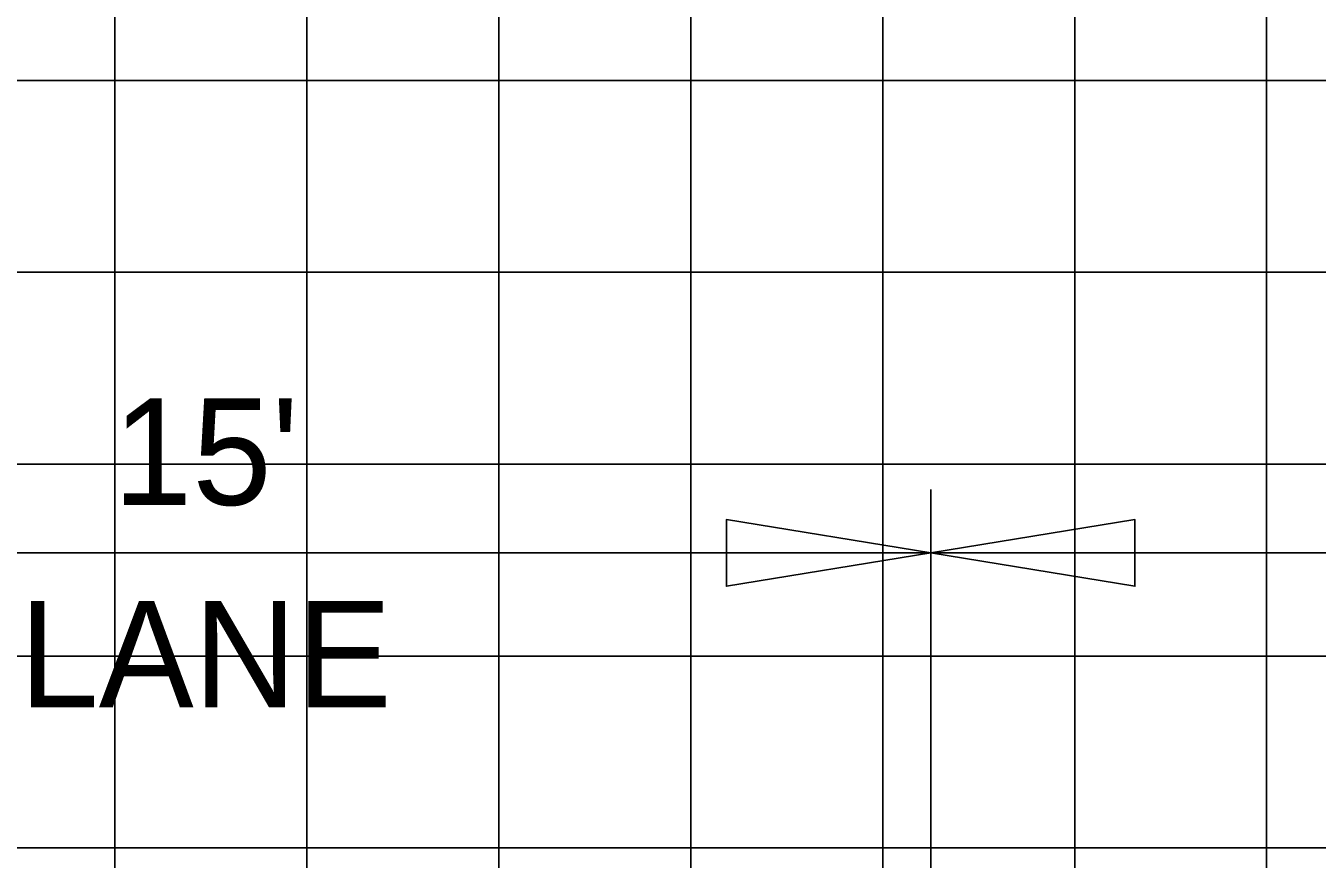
# Model space of a CAD drawing. Extents: x 2193008 to 2198143, y 1236112 to 1237864.
# Drawn here: x 2196319.78 to 2196333.23, y 1237184.99 to 1237193.68 of the extents above; entities that cross this region are included whole.
import ezdxf

# ---------------------------------------------------------------- set-up
doc = ezdxf.new("R2010")
doc.units = 0
for name, color, linetype in [('3', 7, 'Continuous'), ('GSDIMS', 7, 'Continuous'), ('Level 55', 7, 'Continuous'), ('M-ROADS', 7, 'Continuous')]:
    doc.layers.add(name, color=color, linetype=linetype)

msp = doc.modelspace()

# ---------------------------------------------------------------- linework, layer by layer
at = {"layer": '3'}
msp.add_line((2196329.207, 1237175.522), (2196329.207, 1237188.843), dxfattribs=at)
at = {"layer": 'GSDIMS'}
for p, q in [((2196314.198, 1237188.181), (2196329.198, 1237188.181)), ((2196329.207, 1237188.181), (2196344.207, 1237188.181))]:
    msp.add_line(p, q, dxfattribs=at)
for points in [[(2196329.207, 1237188.181), (2196327.078, 1237187.834), (2196327.078, 1237188.528)], [(2196329.207, 1237188.181), (2196331.335, 1237187.834), (2196331.335, 1237188.528)]]:
    msp.add_lwpolyline(points, close=True, dxfattribs=at)
at = {"layer": 'M-ROADS'}
for p, q in [((2196320.707, 1237163.106), (2196320.707, 1237223.106)), ((2196322.707, 1237163.106), (2196322.707, 1237223.106)), ((2196324.707, 1237163.106), (2196324.707, 1237223.106)), ((2196326.707, 1237163.106), (2196326.707, 1237223.106)), ((2196328.707, 1237163.106), (2196328.707, 1237223.106)), ((2196330.707, 1237163.106), (2196330.707, 1237223.106)), ((2196332.707, 1237163.106), (2196332.707, 1237223.106)), ((2196394.707, 1237193.106), (2196264.707, 1237193.106)), ((2196394.707, 1237191.106), (2196264.707, 1237191.106)), ((2196394.707, 1237189.106), (2196264.707, 1237189.106)), ((2196394.707, 1237187.106), (2196264.707, 1237187.106)), ((2196394.707, 1237185.106), (2196264.707, 1237185.106))]:
    msp.add_line(p, q, dxfattribs=at)

# ---------------------------------------------------------------- texts
at = {"layer": 'Level 55'}
for s, p in [("15'", (2196320.688, 1237188.681)), ('LANE', (2196319.712, 1237186.57))]:
    msp.add_text(s, height=1.1105, dxfattribs=at).set_placement(p)

doc.saveas('drawing.dxf')
